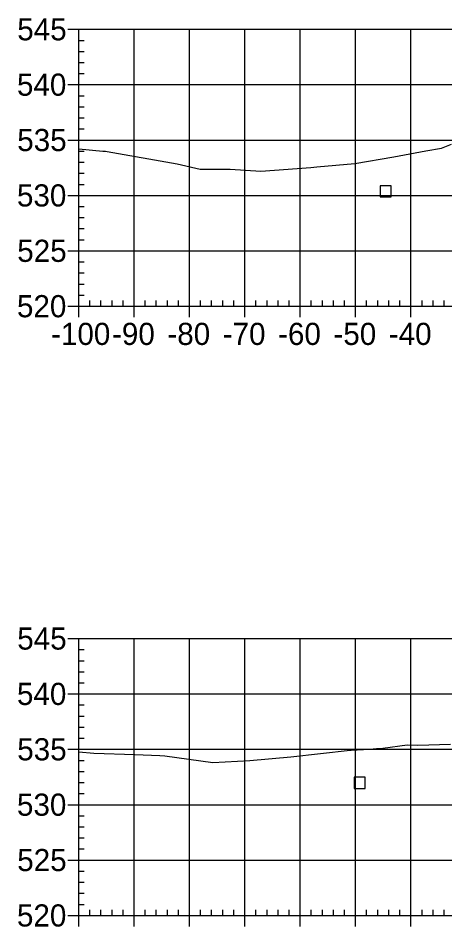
# Model space of a CAD drawing. Extents: x 704834 to 709892, y 372981 to 377533.
# Drawn here: x 707194 to 707271, y 376258.8 to 376422.8 of the extents above; entities that cross this region are included whole.
import ezdxf

# ---------------------------------------------------------------- set-up
doc = ezdxf.new("R2010")
doc.units = 0
for name, color, linetype in [('10', 7, 'Continuous'), ('57', 7, 'Continuous'), ('Existing', 7, 'Continuous')]:
    doc.layers.add(name, color=color, linetype=linetype)

msp = doc.modelspace()

# ---------------------------------------------------------------- linework, layer by layer
at = {"layer": '10'}
for points in [[(707259.33, 376390.54), (707261.33, 376390.54), (707261.33, 376392.54), (707259.33, 376392.54)], [(707254.63, 376283.76), (707256.63, 376283.76), (707256.63, 376285.76), (707254.63, 376285.76)]]:
    msp.add_lwpolyline(points, close=True, dxfattribs=at)
at = {"layer": '57'}
for p, q in [((707202.91, 376420.82), (707204.91, 376420.82)), ((707204.91, 376420.82), (707404.91, 376420.82)), ((707204.91, 376370.82), (707204.91, 376420.82)), ((707204.91, 376370.82), (707204.91, 376420.82)), ((707214.91, 376370.82), (707214.91, 376420.82)), ((707224.91, 376370.82), (707224.91, 376420.82)), ((707234.91, 376370.82), (707234.91, 376420.82)), ((707244.91, 376370.82), (707244.91, 376420.82)), ((707254.91, 376370.82), (707254.91, 376420.82)), ((707264.91, 376370.82), (707264.91, 376420.82)), ((707204.91, 376418.82), (707205.91, 376418.82)), ((707204.91, 376416.82), (707205.91, 376416.82)), ((707204.91, 376414.82), (707205.91, 376414.82)), ((707204.91, 376412.82), (707205.91, 376412.82)), ((707202.91, 376410.82), (707204.91, 376410.82)), ((707204.91, 376410.82), (707404.91, 376410.82)), ((707204.91, 376408.82), (707205.91, 376408.82)), ((707204.91, 376406.82), (707205.91, 376406.82)), ((707204.91, 376404.82), (707205.91, 376404.82)), ((707204.91, 376402.82), (707205.91, 376402.82)), ((707202.91, 376400.82), (707204.91, 376400.82)), ((707204.91, 376400.82), (707404.91, 376400.82)), ((707204.91, 376398.82), (707205.91, 376398.82)), ((707204.91, 376396.82), (707205.91, 376396.82)), ((707204.91, 376394.82), (707205.91, 376394.82)), ((707204.91, 376392.82), (707205.91, 376392.82)), ((707202.91, 376390.82), (707204.91, 376390.82)), ((707204.91, 376390.82), (707404.91, 376390.82)), ((707204.91, 376388.82), (707205.91, 376388.82)), ((707204.91, 376386.82), (707205.91, 376386.82)), ((707204.91, 376384.82), (707205.91, 376384.82)), ((707204.91, 376382.82), (707205.91, 376382.82)), ((707202.91, 376380.82), (707204.91, 376380.82)), ((707204.91, 376380.82), (707404.91, 376380.82)), ((707204.91, 376378.82), (707205.91, 376378.82)), ((707204.91, 376376.82), (707205.91, 376376.82)), ((707204.91, 376374.82), (707205.91, 376374.82)), ((707204.91, 376372.82), (707205.91, 376372.82)), ((707206.91, 376370.82), (707206.91, 376371.82)), ((707208.91, 376370.82), (707208.91, 376371.82)), ((707210.91, 376370.82), (707210.91, 376371.82)), ((707212.91, 376370.82), (707212.91, 376371.82)), ((707216.91, 376370.82), (707216.91, 376371.82)), ((707218.91, 376370.82), (707218.91, 376371.82)), ((707220.91, 376370.82), (707220.91, 376371.82)), ((707222.91, 376370.82), (707222.91, 376371.82)), ((707226.91, 376370.82), (707226.91, 376371.82)), ((707228.91, 376370.82), (707228.91, 376371.82)), ((707230.91, 376370.82), (707230.91, 376371.82)), ((707232.91, 376370.82), (707232.91, 376371.82)), ((707236.91, 376370.82), (707236.91, 376371.82)), ((707238.91, 376370.82), (707238.91, 376371.82)), ((707240.91, 376370.82), (707240.91, 376371.82)), ((707242.91, 376370.82), (707242.91, 376371.82)), ((707246.91, 376370.82), (707246.91, 376371.82)), ((707248.91, 376370.82), (707248.91, 376371.82)), ((707250.91, 376370.82), (707250.91, 376371.82)), ((707252.91, 376370.82), (707252.91, 376371.82)), ((707256.91, 376370.82), (707256.91, 376371.82)), ((707258.91, 376370.82), (707258.91, 376371.82)), ((707260.91, 376370.82), (707260.91, 376371.82)), ((707262.91, 376370.82), (707262.91, 376371.82)), ((707266.91, 376370.82), (707266.91, 376371.82)), ((707268.91, 376370.82), (707268.91, 376371.82)), ((707270.91, 376370.82), (707270.91, 376371.82)), ((707202.91, 376370.82), (707204.91, 376370.82)), ((707204.91, 376370.82), (707404.91, 376370.82)), ((707204.91, 376370.82), (707404.91, 376370.82)), ((707204.91, 376368.82), (707204.91, 376370.82)), ((707214.91, 376368.82), (707214.91, 376370.82)), ((707224.91, 376368.82), (707224.91, 376370.82)), ((707234.91, 376368.82), (707234.91, 376370.82)), ((707244.91, 376368.82), (707244.91, 376370.82)), ((707254.91, 376368.82), (707254.91, 376370.82)), ((707264.91, 376368.82), (707264.91, 376370.82)), ((707202.91, 376310.82), (707204.91, 376310.82)), ((707204.91, 376310.82), (707404.91, 376310.82)), ((707204.91, 376260.82), (707204.91, 376310.82)), ((707204.91, 376260.82), (707204.91, 376310.82)), ((707214.91, 376260.82), (707214.91, 376310.82)), ((707224.91, 376260.82), (707224.91, 376310.82)), ((707234.91, 376260.82), (707234.91, 376310.82)), ((707244.91, 376260.82), (707244.91, 376310.82)), ((707254.91, 376260.82), (707254.91, 376310.82)), ((707264.91, 376260.82), (707264.91, 376310.82)), ((707204.91, 376308.82), (707205.91, 376308.82)), ((707204.91, 376306.82), (707205.91, 376306.82)), ((707204.91, 376304.82), (707205.91, 376304.82)), ((707204.91, 376302.82), (707205.91, 376302.82)), ((707202.91, 376300.82), (707204.91, 376300.82)), ((707204.91, 376300.82), (707404.91, 376300.82)), ((707204.91, 376298.82), (707205.91, 376298.82)), ((707204.91, 376296.82), (707205.91, 376296.82)), ((707204.91, 376294.82), (707205.91, 376294.82)), ((707204.91, 376292.82), (707205.91, 376292.82)), ((707202.91, 376290.82), (707204.91, 376290.82)), ((707204.91, 376290.82), (707404.91, 376290.82)), ((707204.91, 376288.82), (707205.91, 376288.82)), ((707204.91, 376286.82), (707205.91, 376286.82)), ((707204.91, 376284.82), (707205.91, 376284.82)), ((707204.91, 376282.82), (707205.91, 376282.82)), ((707202.91, 376280.82), (707204.91, 376280.82)), ((707204.91, 376280.82), (707404.91, 376280.82)), ((707204.91, 376278.82), (707205.91, 376278.82)), ((707204.91, 376276.82), (707205.91, 376276.82)), ((707204.91, 376274.82), (707205.91, 376274.82)), ((707204.91, 376272.82), (707205.91, 376272.82)), ((707202.91, 376270.82), (707204.91, 376270.82)), ((707204.91, 376270.82), (707404.91, 376270.82)), ((707204.91, 376268.82), (707205.91, 376268.82)), ((707204.91, 376266.82), (707205.91, 376266.82)), ((707204.91, 376264.82), (707205.91, 376264.82)), ((707204.91, 376262.82), (707205.91, 376262.82)), ((707206.91, 376260.82), (707206.91, 376261.82)), ((707208.91, 376260.82), (707208.91, 376261.82)), ((707210.91, 376260.82), (707210.91, 376261.82)), ((707212.91, 376260.82), (707212.91, 376261.82)), ((707216.91, 376260.82), (707216.91, 376261.82)), ((707218.91, 376260.82), (707218.91, 376261.82)), ((707220.91, 376260.82), (707220.91, 376261.82)), ((707222.91, 376260.82), (707222.91, 376261.82)), ((707226.91, 376260.82), (707226.91, 376261.82)), ((707228.91, 376260.82), (707228.91, 376261.82)), ((707230.91, 376260.82), (707230.91, 376261.82)), ((707232.91, 376260.82), (707232.91, 376261.82)), ((707236.91, 376260.82), (707236.91, 376261.82)), ((707238.91, 376260.82), (707238.91, 376261.82)), ((707240.91, 376260.82), (707240.91, 376261.82)), ((707242.91, 376260.82), (707242.91, 376261.82)), ((707246.91, 376260.82), (707246.91, 376261.82)), ((707248.91, 376260.82), (707248.91, 376261.82)), ((707250.91, 376260.82), (707250.91, 376261.82)), ((707252.91, 376260.82), (707252.91, 376261.82)), ((707256.91, 376260.82), (707256.91, 376261.82)), ((707258.91, 376260.82), (707258.91, 376261.82)), ((707260.91, 376260.82), (707260.91, 376261.82)), ((707262.91, 376260.82), (707262.91, 376261.82)), ((707266.91, 376260.82), (707266.91, 376261.82)), ((707268.91, 376260.82), (707268.91, 376261.82)), ((707270.91, 376260.82), (707270.91, 376261.82)), ((707202.91, 376260.82), (707204.91, 376260.82)), ((707204.91, 376260.82), (707404.91, 376260.82)), ((707204.91, 376260.82), (707404.91, 376260.82)), ((707204.91, 376258.82), (707204.91, 376260.82)), ((707214.91, 376258.82), (707214.91, 376260.82)), ((707224.91, 376258.82), (707224.91, 376260.82)), ((707234.91, 376258.82), (707234.91, 376260.82)), ((707244.91, 376258.82), (707244.91, 376260.82)), ((707254.91, 376258.82), (707254.91, 376260.82)), ((707264.91, 376258.82), (707264.91, 376260.82))]:
    msp.add_line(p, q, dxfattribs=at)
at = {"layer": 'Existing'}
for points in [[(707204.91, 376399.25), (707209.26, 376398.81), (707209.52, 376398.81), (707209.73, 376398.8), (707210.01, 376398.76), (707222.7, 376396.51), (707226.86, 376395.59), (707232.26, 376395.56), (707237.78, 376395.17), (707246.8, 376395.88), (707247.88, 376395.96), (707254.77, 376396.57), (707261.83, 376397.8), (707267.6, 376398.87), (707270.44, 376399.38), (707272.22, 376400.07)], [(707204.91, 376290.37), (707207.6, 376290.1), (707215.04, 376289.86), (707219.55, 376289.69), (707220.44, 376289.61), (707229.14, 376288.41), (707235.81, 376288.77), (707243.22, 376289.44), (707253.95, 376290.65), (707254.13, 376290.67), (707257.42, 376290.87), (707258.69, 376290.96), (707259.82, 376291.05), (707264.22, 376291.63), (707266.14, 376291.56), (707272.04, 376291.77)]]:
    msp.add_lwpolyline(points, dxfattribs=at)

# ---------------------------------------------------------------- texts
at = {"layer": '57'}
for s, p in [('545', (707193.79, 376418.82)), ('540', (707193.74, 376408.82)), ('535', (707193.79, 376398.82)), ('530', (707193.74, 376388.82)), ('525', (707193.79, 376378.82)), ('520', (707193.74, 376368.82)), ('-100', (707199.9, 376363.82)), ('-90', (707210.91, 376363.82)), ('-80', (707220.91, 376363.82)), ('-70', (707230.91, 376363.82)), ('-60', (707240.91, 376363.82)), ('-50', (707250.91, 376363.82)), ('-40', (707260.91, 376363.82)), ('545', (707193.79, 376308.82)), ('540', (707193.74, 376298.82)), ('535', (707193.79, 376288.82)), ('530', (707193.74, 376278.82)), ('525', (707193.79, 376268.82)), ('520', (707193.74, 376258.82))]:
    msp.add_text(s, height=4, dxfattribs=at).set_placement(p)

doc.saveas('drawing.dxf')
